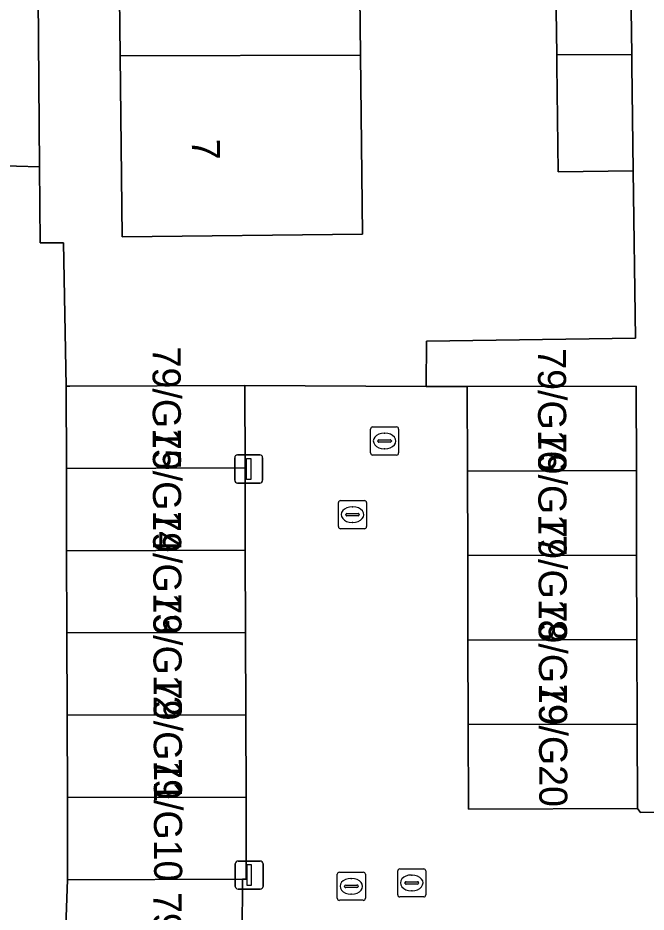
# Model space of a CAD drawing. Extents: x 160732 to 162107, y 387428 to 388479.
# Drawn here: x 161248.07 to 161270.44, y 388207.28 to 388239.11 of the extents above; entities that cross this region are included whole.
import ezdxf

# ---------------------------------------------------------------- set-up
doc = ezdxf.new("R2010")
doc.units = 0
for name, color, linetype in [('IMGEO_Erf', 7, 'Continuous'), ('IMGEO_Kolk', 7, 'Continuous'), ('IMGEO_Lichtmast', 7, 'Continuous'), ('IMGEO_Pand', 7, 'Continuous'), ('IMGEO_Pand_nummerreeks', 7, 'Continuous'), ('IMGEO_Rijbaan_lokaal_open', 7, 'Continuous'), ('IMGEO_Rioolput', 7, 'Continuous'), ('IMGEO_Voetpad_open', 7, 'Continuous')]:
    doc.layers.add(name, color=color, linetype=linetype)

msp = doc.modelspace()

# ---------------------------------------------------------------- linework, layer by layer
at = {"layer": 'IMGEO_Erf'}
msp.add_lwpolyline([(161260.2, 388244.062), (161260.27, 388237.775), (161260.341, 388231.406), (161251.78, 388231.311), (161251.708, 388237.75), (161251.637, 388244.039), (161251.571, 388250), (161251.567, 388250.329), (161251.496, 388256.761), (161260.057, 388256.856), (161260.13, 388250.356), (161260.134, 388250)], close=True, dxfattribs=at)
msp.add_lwpolyline([(161248.664, 388256.463), (161248.844, 388233.81), (161248.866, 388231.105), (161249.7, 388231.098), (161249.787, 388226.001), (161249.926, 388226.001), (161256.148, 388226.021), (161262.606, 388225.99), (161262.614, 388227.604), (161270.058, 388227.703), (161269.979, 388233.658), (161267.311, 388233.623), (161267.261, 388237.419), (161267.256, 388237.795), (161267.203, 388241.767), (161269.871, 388241.803), (161269.839, 388246.239)], dxfattribs=at)
at = {"layer": 'IMGEO_Kolk'}
for p, q in [((161259.484, 388221), (161259.484, 388221.852)), ((161259.559, 388221.926), (161260.411, 388221.926)), ((161260.485, 388221.852), (161260.485, 388221)), ((161259.972, 388221.706), (161259.997, 388221.706)), ((161259.743, 388221.42), (161259.743, 388221.432)), ((161260.181, 388221.383), (161259.783, 388221.383)), ((161259.786, 388221.469), (161260.184, 388221.469)), ((161260.227, 388221.432), (161260.227, 388221.42)), ((161260.411, 388220.926), (161259.559, 388220.926)), ((161259.995, 388221.146), (161259.97, 388221.146)), ((161259.442, 388207.772), (161259.442, 388208.624)), ((161259.517, 388208.698), (161260.369, 388208.698)), ((161259.93, 388208.478), (161259.955, 388208.478)), ((161260.443, 388208.624), (161260.443, 388207.772)), ((161259.701, 388208.192), (161259.701, 388208.204)), ((161260.139, 388208.155), (161259.741, 388208.155)), ((161259.744, 388208.241), (161260.142, 388208.241)), ((161260.185, 388208.204), (161260.185, 388208.192)), ((161259.953, 388207.918), (161259.928, 388207.918)), ((161260.369, 388207.698), (161259.517, 388207.698))]:
    msp.add_line(p, q, dxfattribs=at)
for points in [[(161259.484, 388221), (161259.484, 388221.852)], [(161259.559, 388221.926), (161260.411, 388221.926)], [(161260.485, 388221.852), (161260.485, 388221)], [(161260.411, 388220.926), (161259.559, 388220.926)], [(161259.442, 388207.772), (161259.442, 388208.624)], [(161259.517, 388208.698), (161260.369, 388208.698)], [(161260.443, 388208.624), (161260.443, 388207.772)], [(161260.369, 388207.698), (161259.517, 388207.698)]]:
    msp.add_lwpolyline(points, dxfattribs=at)
for centre, radius, start, end in [((161259.561, 388221.85), 0.0765, 91.552, 178.448), ((161259.561, 388221.85), 0.0765, 91.552, 178.448), ((161260.409, 388221.85), 0.0765, 1.552, 88.448), ((161260.409, 388221.85), 0.0765, 1.552, 88.448), ((161259.783, 388221.429), 0.0403, 85.8775, 175.7526), ((161259.78, 388221.419), 0.0366, 178.938, 274.7102), ((161260.184, 388221.426), 0.043, 264.8664, 352.4533), ((161260.188, 388221.431), 0.0386, 1.7309, 96.639), ((161259.561, 388221.002), 0.0765, 181.552, 268.448), ((161259.561, 388221.002), 0.0765, 181.552, 268.448), ((161260.409, 388221.002), 0.0765, 271.552, 358.448), ((161260.409, 388221.002), 0.0765, 271.552, 358.448), ((161259.519, 388208.622), 0.0765, 91.552, 178.448), ((161259.519, 388208.622), 0.0765, 91.552, 178.448), ((161260.367, 388208.622), 0.0765, 1.552, 88.448), ((161260.367, 388208.622), 0.0765, 1.552, 88.448), ((161259.741, 388208.201), 0.0403, 85.8775, 175.7526), ((161259.738, 388208.191), 0.0366, 178.938, 274.7102), ((161260.142, 388208.198), 0.043, 264.8664, 352.4533), ((161260.146, 388208.203), 0.0386, 1.7309, 96.639), ((161259.519, 388207.774), 0.0765, 181.552, 268.448), ((161259.519, 388207.774), 0.0765, 181.552, 268.448), ((161260.367, 388207.774), 0.0765, 271.552, 358.448), ((161260.367, 388207.774), 0.0765, 271.552, 358.448)]:
    msp.add_arc(centre, radius, start, end, dxfattribs=at)
for centre, major_axis, ratio, start_param, end_param in [((161259.971, 388221.426), (-0.387, 0.002), 0.722429, 4.712389, 7.853982), ((161259.996, 388221.426), (-0.39, 0.002), 0.717154, 1.570796, 4.712389), ((161259.929, 388208.198), (-0.387, 0.002), 0.722429, 4.712389, 7.853982), ((161259.954, 388208.198), (-0.39, 0.002), 0.717154, 1.570796, 4.712389)]:
    msp.add_ellipse(centre, major_axis=major_axis, ratio=ratio, start_param=start_param, end_param=end_param, dxfattribs=at)
at = {"layer": 'IMGEO_Lichtmast'}
for p, q in [((161255.792, 388222.651), (161255.792, 388223.451)), ((161255.792, 388223.451), (161255.792, 388222.651)), ((161255.892, 388223.551), (161256.682, 388223.551)), ((161256.682, 388223.551), (161255.892, 388223.551)), ((161256.782, 388223.451), (161256.782, 388222.651)), ((161256.782, 388222.651), (161256.782, 388223.451)), ((161256.682, 388222.551), (161255.892, 388222.551)), ((161255.892, 388222.551), (161256.682, 388222.551)), ((161255.808, 388208.196), (161255.808, 388208.996)), ((161255.808, 388208.996), (161255.808, 388208.196)), ((161255.908, 388209.096), (161256.698, 388209.096)), ((161256.698, 388209.096), (161255.908, 388209.096)), ((161256.798, 388208.996), (161256.798, 388208.196)), ((161256.798, 388208.196), (161256.798, 388208.996)), ((161256.698, 388208.096), (161255.908, 388208.096)), ((161255.908, 388208.096), (161256.698, 388208.096))]:
    msp.add_line(p, q, dxfattribs=at)
for points in [[(161256.212, 388223.426), (161256.362, 388223.426), (161256.362, 388222.676), (161256.212, 388222.676), (161256.212, 388223.426)], [(161256.228, 388208.971), (161256.378, 388208.971), (161256.378, 388208.221), (161256.228, 388208.221), (161256.228, 388208.971)]]:
    msp.add_lwpolyline(points, dxfattribs=at)
for centre, start, end in [((161255.892, 388223.451), 90, 180), ((161255.892, 388223.451), 90, 180), ((161256.682, 388223.451), 0, 90), ((161256.682, 388223.451), 360, 90), ((161255.892, 388222.651), 180, 270), ((161255.892, 388222.651), 180, 270), ((161256.682, 388222.651), 270, 0), ((161256.682, 388222.651), 270, 0), ((161255.908, 388208.996), 90, 180), ((161255.908, 388208.996), 90, 180), ((161256.698, 388208.996), 0, 90), ((161256.698, 388208.996), 360, 90), ((161255.908, 388208.196), 180, 270), ((161255.908, 388208.196), 180, 270), ((161256.698, 388208.196), 270, 0), ((161256.698, 388208.196), 270, 0)]:
    msp.add_arc(centre, 0.1, start, end, dxfattribs=at)
at = {"layer": 'IMGEO_Pand'}
for points in [[(161260.27, 388237.775), (161260.2, 388244.062), (161251.637, 388244.039), (161251.708, 388237.75)], [(161269.871, 388241.803), (161267.203, 388241.767), (161267.256, 388237.795), (161269.924, 388237.803)], [(161251.708, 388237.75), (161251.78, 388231.311), (161260.341, 388231.406), (161260.27, 388237.775)], [(161267.261, 388237.419), (161267.311, 388233.623), (161269.979, 388233.658), (161269.929, 388237.419), (161269.924, 388237.803), (161267.256, 388237.795)], [(161249.787, 388226.001), (161249.796, 388223.072), (161256.157, 388223.092), (161256.148, 388226.021), (161249.926, 388226.001)], [(161270.081, 388226.002), (161264.068, 388225.983), (161264.077, 388222.976), (161270.09, 388222.995)], [(161249.806, 388220.143), (161256.166, 388220.163), (161256.157, 388223.092), (161249.796, 388223.072)], [(161270.09, 388222.995), (161264.077, 388222.976), (161264.087, 388219.969), (161270.1, 388219.988)], [(161249.815, 388217.214), (161256.176, 388217.234), (161256.166, 388220.163), (161249.806, 388220.143)], [(161270.1, 388219.988), (161264.087, 388219.969), (161264.096, 388216.962), (161270.109, 388216.981)], [(161249.824, 388214.284), (161256.185, 388214.304), (161256.176, 388217.234), (161249.815, 388217.214)], [(161270.109, 388216.981), (161264.096, 388216.962), (161264.106, 388213.955), (161270.119, 388213.974)], [(161249.834, 388211.355), (161256.194, 388211.375), (161256.185, 388214.304), (161249.824, 388214.284)], [(161270.119, 388213.974), (161264.106, 388213.955), (161264.115, 388210.948), (161270.128, 388210.967)], [(161256.069, 388208.446), (161256.203, 388208.446), (161256.194, 388211.375), (161249.834, 388211.355), (161249.843, 388208.426)]]:
    msp.add_lwpolyline(points, close=True, dxfattribs=at)
at = {"layer": 'IMGEO_Rijbaan_lokaal_open'}
msp.add_lwpolyline([(161294.572, 388206.306), (161294.672, 388211.008), (161275.433, 388210.863), (161271.504, 388210.833), (161270.239, 388210.823), (161270.128, 388210.967), (161264.115, 388210.948), (161264.106, 388213.955), (161264.096, 388216.962), (161264.087, 388219.969), (161264.077, 388222.976), (161264.068, 388225.983), (161262.606, 388225.99), (161256.148, 388226.021), (161256.157, 388223.092), (161256.166, 388220.163), (161256.176, 388217.234), (161256.185, 388214.304), (161256.194, 388211.375), (161256.203, 388208.446), (161256.069, 388208.446), (161256.05, 388206.482)], dxfattribs=at)
at = {"layer": 'IMGEO_Rioolput'}
for p, q in [((161260.625, 388223.621), (161260.625, 388224.473)), ((161260.7, 388224.547), (161261.552, 388224.547)), ((161261.626, 388224.473), (161261.626, 388223.621)), ((161260.927, 388224.09), (161261.325, 388224.09)), ((161261.113, 388224.327), (161261.138, 388224.327)), ((161260.884, 388224.041), (161260.884, 388224.053)), ((161261.322, 388224.004), (161260.924, 388224.004)), ((161261.136, 388223.767), (161261.111, 388223.767)), ((161261.368, 388224.053), (161261.368, 388224.041)), ((161261.552, 388223.547), (161260.7, 388223.547)), ((161261.668, 388208.818), (161262.52, 388208.818)), ((161261.593, 388207.892), (161261.593, 388208.744)), ((161262.081, 388208.598), (161262.106, 388208.598)), ((161262.594, 388208.744), (161262.594, 388207.892)), ((161261.852, 388208.312), (161261.852, 388208.324)), ((161262.29, 388208.275), (161261.892, 388208.275)), ((161261.895, 388208.361), (161262.293, 388208.361)), ((161262.336, 388208.324), (161262.336, 388208.312)), ((161262.104, 388208.038), (161262.079, 388208.038)), ((161262.52, 388207.818), (161261.668, 388207.818))]:
    msp.add_line(p, q, dxfattribs=at)
for points in [[(161260.625, 388223.621), (161260.625, 388224.473)], [(161260.7, 388224.547), (161261.552, 388224.547)], [(161261.626, 388224.473), (161261.626, 388223.621)], [(161261.552, 388223.547), (161260.7, 388223.547)], [(161261.668, 388208.818), (161262.52, 388208.818)], [(161261.593, 388207.892), (161261.593, 388208.744)], [(161262.594, 388208.744), (161262.594, 388207.892)], [(161262.52, 388207.818), (161261.668, 388207.818)]]:
    msp.add_lwpolyline(points, dxfattribs=at)
for centre, radius, start, end in [((161260.702, 388224.471), 0.0765, 91.552, 178.448), ((161260.702, 388224.471), 0.0765, 91.552, 178.448), ((161261.55, 388224.471), 0.0765, 1.552, 88.448), ((161261.55, 388224.471), 0.0765, 1.552, 88.448), ((161260.924, 388224.05), 0.0403, 85.8775, 175.7526), ((161261.329, 388224.052), 0.0386, 1.7309, 96.639), ((161260.921, 388224.04), 0.0366, 178.938, 274.7102), ((161261.325, 388224.047), 0.043, 264.8664, 352.4533), ((161260.702, 388223.623), 0.0765, 181.552, 268.448), ((161260.702, 388223.623), 0.0765, 181.552, 268.448), ((161261.55, 388223.623), 0.0765, 271.552, 358.448), ((161261.55, 388223.623), 0.0765, 271.552, 358.448), ((161261.67, 388208.742), 0.0765, 91.552, 178.448), ((161261.67, 388208.742), 0.0765, 91.552, 178.448), ((161262.518, 388208.742), 0.0765, 1.552, 88.448), ((161262.518, 388208.742), 0.0765, 1.552, 88.448), ((161261.892, 388208.321), 0.0403, 85.8775, 175.7526), ((161261.889, 388208.311), 0.0366, 178.938, 274.7102), ((161262.293, 388208.318), 0.043, 264.8664, 352.4533), ((161262.297, 388208.323), 0.0386, 1.7309, 96.639), ((161261.67, 388207.894), 0.0765, 181.552, 268.448), ((161261.67, 388207.894), 0.0765, 181.552, 268.448), ((161262.518, 388207.894), 0.0765, 271.552, 358.448), ((161262.518, 388207.894), 0.0765, 271.552, 358.448)]:
    msp.add_arc(centre, radius, start, end, dxfattribs=at)
for centre, major_axis, ratio, start_param, end_param in [((161261.112, 388224.047), (-0.387, 0.002), 0.722429, 4.712389, 7.853982), ((161261.137, 388224.047), (-0.39, 0.002), 0.717154, 1.570796, 4.712389), ((161262.08, 388208.318), (-0.387, 0.002), 0.722429, 4.712389, 7.853982), ((161262.105, 388208.318), (-0.39, 0.002), 0.717154, 1.570796, 4.712389)]:
    msp.add_ellipse(centre, major_axis=major_axis, ratio=ratio, start_param=start_param, end_param=end_param, dxfattribs=at)
at = {"layer": 'IMGEO_Voetpad_open'}
for points in [[(161170.91, 388236.732), (161168.029, 388233.843), (161243.914, 388233.947), (161248.844, 388233.81), (161248.664, 388256.463)], [(161269.871, 388241.803), (161269.924, 388237.803), (161269.929, 388237.419), (161269.979, 388233.658), (161270.058, 388227.703), (161262.614, 388227.604), (161262.606, 388225.99), (161264.068, 388225.983), (161270.081, 388226.002), (161270.09, 388222.995), (161270.1, 388219.988), (161270.109, 388216.981), (161270.119, 388213.974), (161270.128, 388210.967), (161270.239, 388210.823), (161271.504, 388210.833)], [(161249.806, 388197.865), (161249.792, 388200.728), (161249.778, 388203.59), (161249.764, 388206.452), (161249.843, 388208.426), (161249.834, 388211.355), (161249.824, 388214.284), (161249.815, 388217.214), (161249.806, 388220.143), (161249.796, 388223.072), (161249.787, 388226.001), (161249.7, 388231.098), (161248.866, 388231.105), (161248.844, 388233.81), (161243.914, 388233.947)]]:
    msp.add_lwpolyline(points, dxfattribs=at)
msp.add_lwpolyline([(161256.069, 388208.446), (161249.843, 388208.426), (161249.764, 388206.452), (161256.05, 388206.482)], close=True, dxfattribs=at)

# ---------------------------------------------------------------- texts
at = {"layer": 'IMGEO_Pand_nummerreeks'}
for s, rotation, p in [('7', 270.6393, (161254.261, 388234.797)), ('79/G15', 270.1793, (161252.864, 388227.405)), ('79/G16', 270.1791, (161266.584, 388227.347)), ('79/G14', 270.1793, (161252.873, 388224.476)), ('79/G17', 270.1791, (161266.593, 388224.34)), ('79/G13', 270.1793, (161252.882, 388221.547)), ('79/G18', 270.1791, (161266.603, 388221.33)), ('79/G12', 270.1793, (161252.891, 388218.624)), ('79/G19', 270.1791, (161266.612, 388218.329)), ('79/G11', 270.1793, (161252.901, 388215.578)), ('79/G20', 270.1791, (161266.621, 388215.407)), ('79/G10', 270.1793, (161252.909, 388212.756)), ('79/G09', 270.2801, (161252.896, 388207.99))]:
    msp.add_text(s, height=1, rotation=rotation, dxfattribs=at).set_placement(p)

doc.saveas('drawing.dxf')
